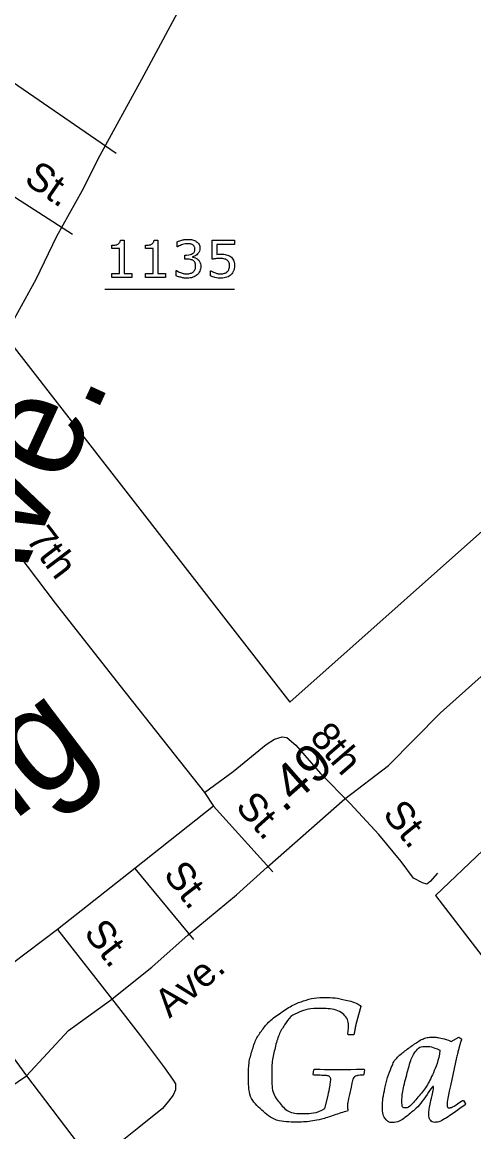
# Model space of a CAD drawing. Extents: x 2093524 to 2270757, y 289120 to 570408.
# Drawn here: x 2182531 to 2184051, y 377814 to 381547 of the extents above; entities that cross this region are included whole.
import ezdxf

# ---------------------------------------------------------------- set-up
doc = ezdxf.new("R2010")
doc.units = 0
for name, color, linetype in [('Exist Boundary Political City Limit New', 7, 'Continuous'), ('Exist Civil Demographics Community Label', 7, 'Continuous'), ('Exist Road Non-System Type 51', 7, 'Continuous'), ('Exist Road Non-System Type 51 Label', 7, 'Continuous'), ('Exist Road Primary US Attributed', 7, 'Continuous'), ('Exist Road Primary US Label', 7, 'Continuous'), ('Exist Road Primary US Mileage Hundredths English Label', 7, 'Continuous'), ('Exist Road Secondary Type 51 Attributed', 7, 'Continuous'), ('Exist Road Secondary Type 51 Label', 7, 'Continuous'), ('Exist Road Secondary Type 51 Number Label', 7, 'Continuous'), ('Map Preparation Boundary City Limit Buffer Line', 7, 'Continuous')]:
    doc.layers.add(name, color=color, linetype=linetype)

msp = doc.modelspace()

# ---------------------------------------------------------------- linework, layer by layer
at = {"layer": 'Exist Boundary Political City Limit New'}
for points in [[(2181174.8, 373528.2), (2180407.5, 374520.1), (2179652.2, 375498), (2178900.8, 376467.8), (2177924, 377739.2), (2178449.2, 378154.4), (2179059.2, 378625), (2180084, 379427.7), (2178977.8, 380867.2), (2179221.2, 381044.4), (2179638.2, 381343.5), (2179752.8, 380885.7), (2180445.2, 381419.4), (2181283.5, 380340.9), (2182126.5, 380935.2), (2183431.5, 379259.2), (2184211.2, 379952.2)], [(2184724.2, 379372), (2183921.8, 378609.5), (2185353.2, 376748.4), (2183966.2, 375667), (2184118.8, 375479.7), (2183974, 375379), (2183946, 375407.4), (2183362.5, 374984.7), (2183255.8, 375115.3), (2181174.8, 373528.2)]]:
    msp.add_lwpolyline(points, dxfattribs=at)
at = {"layer": 'Exist Civil Demographics Community Label'}
for points in [[(2183667.8, 378239.1), (2183670.1, 378235.2), (2183657.1, 378187.3)], [(2183648, 378142.8), (2183645.5, 378140.5), (2183629.3, 378140.5), (2183627.3, 378142.8)], [(2183974.8, 378117.5), (2184000.9, 378132.9), (2184010.2, 378126)], [(2183992.9, 378064.3), (2183972, 377968.5)], [(2183511.7, 378005), (2183509.7, 378007.3), (2183512.5, 378022.6), (2183515.1, 378025.1)], [(2183681.4, 378025.1), (2183683.4, 378022.6), (2183681.2, 378007.3), (2183678.3, 378005)], [(2183549.4, 377892.2), (2183560.1, 377936.1)], [(2183637.5, 377964.5), (2183632.1, 377939.8)], [(2184012.8, 377919.4), (2184016.2, 377919.4)], [(2184016.2, 377919.4), (2184022.4, 377908.4), (2184021.3, 377904.7)], [(2183627.3, 377885.4), (2183625.3, 377883.4)]]:
    msp.add_lwpolyline(points, dxfattribs=at)
for points, degree in [([(2183625.3, 377883.4), (2183611.2, 377880.6), (2183579.7, 377869.8), (2183535.8, 377854.8), (2183509.4, 377850.8), (2183483, 377846.9), (2183460.1, 377846.9), (2183381.6, 377846.9), (2183336.9, 377887), (2183292.3, 377927.1), (2183292.3, 378004.2), (2183292.3, 378046.4), (2183304.6, 378086.9), (2183316.9, 378127.5), (2183338.8, 378156.9), (2183360.6, 378186.4), (2183401.8, 378214.9), (2183443.1, 378243.4), (2183478.1, 378254.6), (2183513.1, 378265.8), (2183551.1, 378265.8), (2183583.9, 378265.8), (2183617.4, 378258.1), (2183650.8, 378250.5), (2183667.8, 378239.1)], 3), ([(2183627.3, 378142.8), (2183629.6, 378173.7), (2183629.6, 378196.9), (2183590.7, 378228.9), (2183530.4, 378228.9), (2183492.4, 378228.9), (2183463.2, 378216.7), (2183434, 378204.6), (2183413.9, 378173.8), (2183393.8, 378143.1), (2183382.1, 378097), (2183370.5, 378050.9), (2183370.5, 378006.4), (2183370.5, 377942.9), (2183399.1, 377909.2), (2183427.8, 377875.5), (2183481.3, 377875.5), (2183520.2, 377875.5), (2183549.4, 377892.2)], 3), ([(2183657.1, 378187.3), (2183652, 378169.1), (2183648, 378142.8)], 2), ([(2184021.3, 377904.7), (2183970, 377867), (2183950.8, 377856.5), (2183931.7, 377846), (2183918.9, 377846), (2183909.9, 377846), (2183904.6, 377853.7), (2183899.4, 377861.3), (2183899.4, 377872.9), (2183899.4, 377884.8), (2183903.9, 377907.5), (2183908.5, 377930.2), (2183923.5, 377990), (2183875.9, 377908.4), (2183837.9, 377877), (2183799.9, 377845.7), (2183775.8, 377845.7), (2183762.8, 377845.7), (2183753.3, 377857.3), (2183743.8, 377869), (2183743.8, 377899.3), (2183743.8, 377925.9), (2183751.7, 377961.4), (2183759.7, 377996.8), (2183774.1, 378033.1), (2183781.5, 378051.2), (2183791.5, 378062.4), (2183801.6, 378073.6), (2183835, 378098), (2183868.5, 378122.4), (2183882.5, 378127.5), (2183896.6, 378132.6), (2183914.1, 378132.6), (2183926.6, 378132.6), (2183943.6, 378128.7), (2183960.6, 378124.9), (2183974.8, 378117.5)], 3), ([(2184010.2, 378126), (2184003.1, 378109.3), (2183992.9, 378064.3)], 2), ([(2183936.5, 378088.6), (2183911.3, 378101.4), (2183890, 378101.4), (2183867.9, 378101.4), (2183854.3, 378083.8), (2183840.7, 378066.2), (2183824.8, 378005.6), (2183809, 377944.9), (2183809, 377915.7), (2183809, 377894.5), (2183820.3, 377894.5), (2183832.2, 377894.5), (2183862.8, 377930.2), (2183893.4, 377965.9), (2183913.1, 378009.3), (2183932.8, 378052.6), (2183936.5, 378088.6)], 3), ([(2183560.1, 377936.1), (2183563.3, 377948.3), (2183566.2, 377967), (2183569.2, 377985.7), (2183569.2, 377990.3), (2183569.2, 377994.8), (2183566.7, 377998.1), (2183564.1, 378001.3), (2183560.7, 378002.2), (2183557.3, 378003), (2183540.7, 378003.9), (2183524.1, 378004.7), (2183511.7, 378005)], 3), ([(2183515.1, 378025.1), (2183569.5, 378023.2), (2183594.1, 378023.2), (2183606.1, 378023.2), (2183681.4, 378025.1)], 3), ([(2183678.3, 378005), (2183663, 378004.7), (2183656.1, 378002.2), (2183649.1, 377999.6), (2183645.6, 377993.5), (2183642, 377987.4), (2183637.5, 377964.5)], 3), ([(2183972, 377968.5), (2183960.9, 377917.4), (2183960.9, 377906.1), (2183960.9, 377895), (2183968.3, 377895), (2183977.3, 377895), (2184012.8, 377919.4)], 3), ([(2183632.1, 377939.8), (2183627.6, 377917.7), (2183626.6, 377911.2), (2183625.6, 377904.7), (2183625.6, 377897.3), (2183625.6, 377891.6), (2183627.3, 377885.4)], 3)]:
    msp.add_open_spline(points, degree=degree, dxfattribs=at)
at = {"layer": 'Exist Road Non-System Type 51'}
for p, q in [((2182846.9, 381105), (2182345.2, 381450.1)), ((2182700.5, 380832.1), (2182457.6, 380988.7)), ((2183144.9, 378955.4), (2183175.2, 378909.6)), ((2183175.2, 378909.6), (2182910.5, 378700.1)), ((2183175.2, 378909.6), (2183374.4, 378688.7)), ((2182910.5, 378700.1), (2182649.6, 378494.8)), ((2182910.5, 378700.1), (2183107.7, 378461.3)), ((2182649.6, 378494.8), (2182374.9, 378287.3)), ((2182649.6, 378494.8), (2182847, 378241.9))]:
    msp.add_line(p, q, dxfattribs=at)
for points in [[(2182289, 380050.3), (2182452.2, 379841.2), (2182641.4, 379592.3), (2182859.1, 379315.6), (2183144.9, 378955.4)], [(2183144.9, 378955.4), (2183240.5, 379025.9), (2183351.9, 379116.5), (2183379.8, 379134.7), (2183405.8, 379142.8), (2183421.7, 379140.9), (2183452, 379115.1), (2183534.5, 379019.5), (2183635.1, 378918.1)], [(2183928.2, 378683.9), (2183904.4, 378655.8), (2183892.5, 378647.6), (2183878.3, 378651.7), (2183848.3, 378667.5), (2183806, 378723.1), (2183731.6, 378814.8), (2183635.1, 378918.1)], [(2182847, 378241.9), (2182929.6, 378136.5), (2183010.3, 378028.9), (2183036.3, 377991.2), (2183046.4, 377975.2), (2183046.6, 377955.2), (2183038.7, 377937.1), (2183022.9, 377917), (2183003, 377893), (2182923.3, 377828.6), (2182800, 377729.9)]]:
    msp.add_lwpolyline(points, dxfattribs=at)
at = {"layer": 'Exist Road Primary US Attributed'}
for points in [[(2182545, 378003), (2182687, 378154.4), (2182828.2, 378257.5), (2182967.6, 378368.3), (2183089, 378476.9), (2183252.2, 378611.8), (2183355.6, 378704.3), (2183616.4, 378933.7), (2183763.6, 379046.5), (2183938.5, 379223.4), (2184075.7, 379346.3)], [(2181930.6, 377536.4), (2182282.7, 377814.7), (2182380.3, 377889.1), (2182488.9, 377964), (2182545, 378003)]]:
    msp.add_lwpolyline(points, dxfattribs=at)
at = {"layer": 'Exist Road Secondary Type 51 Attributed'}
for points in [[(2183132.8, 381728.4), (2182932.9, 381353.5), (2182792.3, 381098.7), (2182731.1, 380978.4), (2182645.9, 380825.9), (2182576.8, 380681.7), (2182466, 380479.1)], [(2181725.8, 377820.4), (2182066.1, 378080.4), (2182334.5, 378291.8), (2182545, 378003)], [(2182545, 378003), (2182740.7, 377745.5), (2182958.3, 377454.8), (2183151.5, 377206), (2183334.9, 376967), (2183467.9, 376794)]]:
    msp.add_lwpolyline(points, dxfattribs=at)
at = {"layer": 'Exist Road Secondary Type 51 Number Label'}
msp.add_line((2182808.8, 380648.5), (2183245.8, 380648.5), dxfattribs=at)
for points in [[(2182861.3, 380813.9), (2182874.3, 380813.9), (2182874.3, 380701.2), (2182899.8, 380701.2), (2182899.8, 380688.5)], [(2182974.6, 380813.9), (2182987.6, 380813.9), (2182987.6, 380701.2), (2183013.1, 380701.2), (2183013.1, 380688.5)], [(2183053.7, 380790.7), (2183052.9, 380790.7), (2183052.9, 380808.2)], [(2183169.8, 380749.1), (2183169.8, 380813.5), (2183245, 380813.5), (2183245, 380798.8), (2183185.9, 380798.8), (2183185.9, 380765.5)], [(2182899.8, 380688.5), (2182832.2, 380688.5), (2182832.2, 380701.2), (2182858.2, 380701.2), (2182858.2, 380785), (2182832.2, 380785), (2182832.2, 380796.4)], [(2183013.1, 380688.5), (2182945.4, 380688.5), (2182945.4, 380701.2), (2182971.5, 380701.2), (2182971.5, 380785), (2182945.4, 380785), (2182945.4, 380796.4)], [(2183085.8, 380749.4), (2183078.2, 380749.4), (2183078.2, 380763.3), (2183084.1, 380763.3)], [(2183104.4, 380758), (2183104.4, 380756.8)], [(2183049.3, 380693.7), (2183049.3, 380711.2), (2183050.6, 380711.2)], [(2183164.4, 380693.1), (2183164.4, 380710.8), (2183165.5, 380710.8)]]:
    msp.add_lwpolyline(points, dxfattribs=at)
for points in [[(2182832.2, 380796.4), (2182837.4, 380796.4), (2182843.5, 380797.3), (2182849.5, 380798.2), (2182852.6, 380799.9), (2182856.5, 380802), (2182858.7, 380805.2), (2182860.9, 380808.4), (2182861.3, 380813.9)], [(2182945.4, 380796.4), (2182950.7, 380796.4), (2182956.8, 380797.3), (2182962.8, 380798.2), (2182965.9, 380799.9), (2182969.8, 380802), (2182972, 380805.2), (2182974.2, 380808.4), (2182974.6, 380813.9)], [(2183052.9, 380808.2), (2183058.9, 380811.2), (2183068.8, 380813.6), (2183078.8, 380816.1), (2183088.1, 380816.1), (2183097.3, 380816.1), (2183104.3, 380814.4), (2183111.2, 380812.8), (2183116.9, 380809.1), (2183122.9, 380805), (2183126, 380799.3), (2183129.1, 380793.6), (2183129.1, 380786), (2183129.1, 380775.5), (2183121.8, 380767.8), (2183114.4, 380760), (2183104.4, 380758)], [(2183084.1, 380763.3), (2183096.9, 380763.3), (2183104.5, 380768.6), (2183112.1, 380773.9), (2183112.1, 380784.2), (2183112.1, 380788.8), (2183110.2, 380792.2), (2183108.2, 380795.6), (2183104.8, 380797.8), (2183101.2, 380799.9), (2183097, 380800.8), (2183092.9, 380801.6), (2183087.7, 380801.6), (2183079.7, 380801.6), (2183070.7, 380798.8), (2183061.7, 380795.9), (2183053.7, 380790.7)], [(2183185.9, 380765.5), (2183189.5, 380765.9), (2183193.3, 380766.1), (2183197.1, 380766.2), (2183199.8, 380766.2), (2183210, 380766.2), (2183217.6, 380764.5), (2183225.3, 380762.8), (2183231.7, 380758.4), (2183238.4, 380753.8), (2183242.1, 380746.5), (2183245.8, 380739.2), (2183245.8, 380728.2)], [(2183122.5, 380748.7), (2183126.5, 380745.1), (2183129.1, 380739.6), (2183131.7, 380734.1), (2183131.7, 380725.5), (2183131.7, 380716.9), (2183128.6, 380709.8), (2183125.5, 380702.6), (2183119.8, 380697.3), (2183113.6, 380691.4), (2183105, 380688.6), (2183096.5, 380685.8), (2183086.4, 380685.8), (2183075.9, 380685.8), (2183065.9, 380688.3), (2183055.8, 380690.8), (2183049.3, 380693.7)], [(2183050.6, 380711.2), (2183057.7, 380706.5), (2183067.4, 380703.4), (2183077.1, 380700.3), (2183086.1, 380700.3), (2183091.4, 380700.3), (2183097.3, 380702.1), (2183103.3, 380703.8), (2183107, 380707.3), (2183110.9, 380711), (2183112.8, 380715.5), (2183114.6, 380719.9), (2183114.6, 380726.7), (2183114.6, 380733.5), (2183112.5, 380737.9), (2183110.4, 380742.3), (2183106.6, 380744.8), (2183102.8, 380747.4), (2183097.4, 380748.4), (2183092, 380749.4), (2183085.8, 380749.4)], [(2183104.4, 380756.8), (2183108.4, 380756.2), (2183113.6, 380754), (2183118.8, 380751.9), (2183122.5, 380748.7)], [(2183245.8, 380728.2), (2183245.8, 380719.4), (2183242.6, 380711.4), (2183239.4, 380703.5), (2183233.9, 380698), (2183227.8, 380692.1), (2183219.5, 380689), (2183211.1, 380685.8), (2183200.1, 380685.8), (2183189.9, 380685.8), (2183180.4, 380687.9), (2183170.9, 380690.1), (2183164.4, 380693.1)], [(2183165.5, 380710.8), (2183172.4, 380706.4), (2183181.7, 380703.4), (2183190.9, 380700.3), (2183199.8, 380700.3), (2183205.7, 380700.3), (2183211.3, 380702), (2183216.9, 380703.7), (2183221.3, 380707.9), (2183225, 380711.5), (2183226.9, 380716.5), (2183228.7, 380721.6), (2183228.7, 380728.2), (2183228.7, 380734.7), (2183226.5, 380739.2), (2183224.3, 380743.6), (2183220.4, 380746.3), (2183216, 380749.5), (2183209.7, 380750.8), (2183203.5, 380752.1), (2183195.8, 380752.1), (2183188.4, 380752.1), (2183181.6, 380751.1), (2183174.7, 380750.1), (2183169.8, 380749.1)]]:
    msp.add_open_spline(points, degree=3, dxfattribs=at)
at = {"layer": 'Map Preparation Boundary City Limit Buffer Line'}
for points in [[(2181174.8, 373528.2), (2180407.5, 374520.1), (2179652.2, 375498), (2178900.8, 376467.8), (2177924, 377739.2), (2178449.2, 378154.4), (2179059.2, 378625), (2180084, 379427.7), (2178977.8, 380867.2), (2179221.2, 381044.4), (2179638.2, 381343.5), (2179752.8, 380885.7), (2180445.2, 381419.4), (2181283.5, 380340.9), (2182126.5, 380935.2), (2183431.5, 379259.2), (2184211.2, 379952.2)], [(2184724.2, 379372), (2183921.8, 378609.5), (2185353.2, 376748.4), (2183966.2, 375667), (2184118.8, 375479.7), (2183974, 375379), (2183946, 375407.4), (2183362.5, 374984.7), (2183255.8, 375115.3), (2181174.8, 373528.2)]]:
    msp.add_lwpolyline(points, dxfattribs=at)

# ---------------------------------------------------------------- texts
at = {"layer": 'Exist Road Non-System Type 51 Label'}
for s, rotation, p in [('St.', 325.4736, (2182533.1, 381008.4)), ('7th', 307.2411, (2182540.5, 379806.4)), ('8th', 310.7807, (2183495.2, 379140.3)), ('St.', 312.0364, (2183245.2, 378905.4)), ('St.', 309.0525, (2183740.9, 378881.5)), ('St.', 307.4848, (2183003.2, 378679.1)), ('St.', 307.8658, (2182735.2, 378482.4))]:
    msp.add_text(s, height=95, rotation=rotation, dxfattribs=at).set_placement(p)
at = {"layer": 'Exist Road Primary US Label'}
msp.add_text('Ave.', height=95, rotation=40.0718, dxfattribs=at).set_placement((2183026.6, 378194.2))
at = {"layer": 'Exist Road Primary US Mileage Hundredths English Label'}
msp.add_text('.49', height=125, rotation=41.3401, dxfattribs=at).set_placement((2183411, 378885.4))
at = {"layer": 'Exist Road Secondary Type 51 Label'}
for s, rotation, p in [('Ave.', 65.3544, (2182438.9, 379486.8)), ('Herring', 37.1694, (2181567.8, 378150.2))]:
    msp.add_text(s, height=350, rotation=rotation, dxfattribs=at).set_placement(p)

doc.saveas('drawing.dxf')
